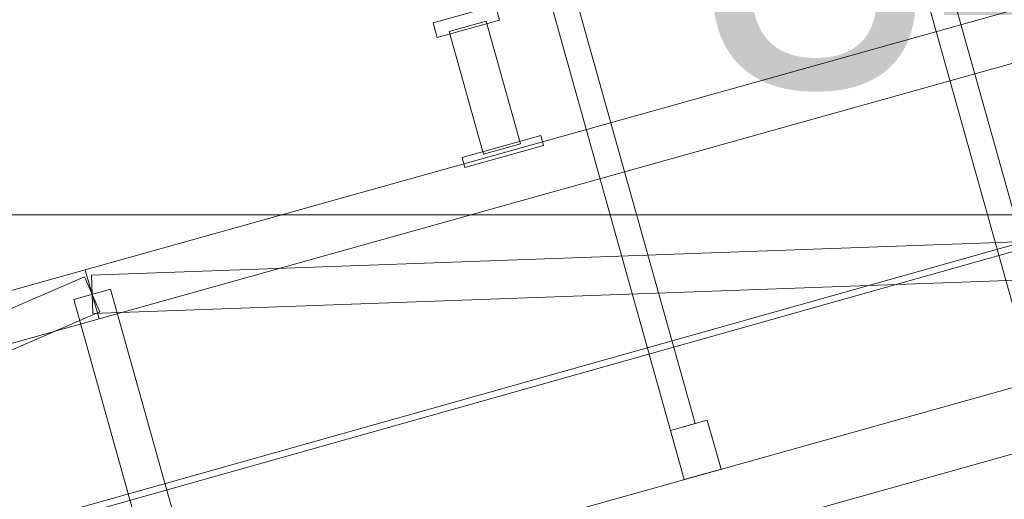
# Model space of a CAD drawing. Header units: millimetres. Extents: x -2233 to 61924, y -68080 to 6847.
# Tile 658 of 1022: x 2543 to 3315, y 477 to 853. Entities that reach past the tile are written whole.
import ezdxf

# ---------------------------------------------------------------- set-up
doc = ezdxf.new("R2010")
doc.units = ezdxf.units.MM
for name, color, linetype, lineweight in [('COTAS_O', 1, 'Continuous', 0), ('COTAS_P', 1, 'Continuous', 0), ('lateral_C01', 7, 'Continuous', 0)]:
    doc.layers.add(name, color=color, linetype=linetype, lineweight=lineweight)
doc.dimstyles.new('R19_100', dxfattribs={"dimtxt": 250, "dimasz": 150, "dimexe": 150, "dimexo": 80, "dimgap": 100, "dimtad": 1, "dimtih": 1, "dimtoh": 1, "dimdsep": 46, "dimcen": 0.09, "dimadec": 0, "dimazin": 0, "dimtfac": 1, "dimtdec": 4, "dimtofl": 0, "dimtmove": 0, "dimatfit": 3, "dimfxl": 1, "dimtolj": 1, "dimtzin": 0, "dimarcsym": 0})

# ---------------------------------------------------------------- blocks, each defined once
blk = doc.blocks.new('DIM_R27_1')
at = {"layer": 'COTAS_P'}
for p, q in [((807.35, 1106.67), (9950.73, 3666.67)), ((9950.73, 3666.67), (9794.15, 3669.56)), ((9950.73, 3666.67), (9818.41, 3582.9)), ((10193.38, 2800), (9950.73, 3666.67)), ((807.35, 1106.67), (939.66, 1190.45)), ((1050, 240), (807.35, 1106.67)), ((807.35, 1106.67), (963.92, 1103.78))]:
    blk.add_line(p, q, dxfattribs=at)
blk.add_text('9495 P', height=250, rotation=15.64139, dxfattribs=at).set_placement((5352.08, 2482.97))
blk = doc.blocks.new('DIM_R27_21')
at = {"layer": 'COTAS_O'}
for p, q in [((1349.2, 1600), (1349.2, 700)), ((4799.2, 1600), (4799.2, 700)), ((1349.2, 700), (1499.2, 745)), ((4799.2, 700), (4649.2, 745)), ((1349.2, 700), (4799.2, 700)), ((1349.2, 700), (1499.2, 655)), ((4799.2, 700), (4649.2, 655))]:
    blk.add_line(p, q, dxfattribs=at)
blk.add_text('3450 O', height=250, dxfattribs=at).set_placement((3074.2, 800))

msp = doc.modelspace()

# ---------------------------------------------------------------- linework, layer by layer
at = {"layer": 'lateral_C01'}
for p, q in [((1103.221, 51.156), (10242.208, 2626.749)), ((1104.577, 46.344), (10243.564, 2621.936)), ((3208.029, 1035.623), (3327.825, 607.756)), ((3347.084, 613.148), (3227.288, 1041.015)), ((3347.084, 613.148), (3234.839, 1014.044)), ((3215.58, 1008.652), (3327.825, 607.756)), ((2594.793, 656.94), (3750.355, 980.479)), ((3072.638, 536.308), (2955.725, 953.877)), ((2605.578, 618.422), (3761.139, 941.96)), ((2936.466, 948.484), (3053.379, 530.915)), ((3072.638, 536.308), (2960.262, 937.672)), ((2941.003, 932.28), (3053.379, 530.915)), ((2867.306, 850.471), (2916.225, 864.168)), ((2919.46, 852.612), (2916.225, 864.168)), ((2867.306, 850.471), (2870.541, 838.916)), ((2870.541, 838.916), (2919.46, 852.612)), ((2880.017, 843.646), (2908.906, 851.734)), ((2935.838, 755.543), (2908.906, 851.734)), ((2880.017, 843.646), (2906.949, 747.454)), ((2890.039, 744.797), (2951.669, 762.052)), ((2953.826, 754.349), (2951.669, 762.052)), ((2892.196, 737.093), (2953.826, 754.349)), ((2906.949, 747.454), (2935.838, 755.543)), ((2890.039, 744.797), (2892.196, 737.093)), ((2671.634, 382.495), (3827.195, 706.033)), ((2599.647, 652.671), (3833.398, 696.949)), ((2600.723, 622.691), (3834.474, 666.969)), ((1439.231, 333.402), (2594.793, 656.94)), ((2594.793, 656.94), (2605.578, 618.422)), ((2685.114, 334.346), (3840.676, 657.885)), ((1482.878, 169.979), (2594.223, 651.445)), ((2594.223, 651.445), (2606.148, 623.917)), ((2599.647, 652.671), (2600.723, 622.691)), ((2614.63, 641.725), (2585.741, 633.637)), ((2614.63, 641.725), (2692.818, 362.465)), ((2663.929, 354.376), (2585.741, 633.637)), ((1450.016, 294.883), (2605.578, 618.422)), ((1494.804, 142.452), (2606.148, 623.917)), ((3053.379, 530.915), (3082.268, 539.004)), ((3053.379, 530.915), (3072.638, 536.308)), ((3093.052, 500.485), (3082.268, 539.004)), ((3053.379, 530.915), (3064.163, 492.397)), ((3064.163, 492.397), (3093.052, 500.485))]:
    msp.add_line(p, q, dxfattribs=at)

# ---------------------------------------------------------------- dimensions: what is measured, and where the dimension line sits
at = {"layer": 'COTAS_O'}
dim = msp.add_aligned_dim(p1=(1349.2, 1600), p2=(4799.2, 1600), distance=-900, text='<> O', dimstyle='R19_100', dxfattribs=at)
dim.commit()
dim.dimension.update_dxf_attribs({"geometry": 'DIM_R27_21', "text_midpoint": (3074.2, 700)})
at = {"layer": 'COTAS_P'}
dim = msp.add_aligned_dim(p1=(1050, 240), p2=(10193.381, 2800), distance=900, text='<> P', dimstyle='R19_100', dxfattribs=at)
dim.commit()
dim.dimension.update_dxf_attribs({"geometry": 'DIM_R27_1', "text_midpoint": (5379.037, 2386.671)})

doc.saveas('drawing.dxf')
